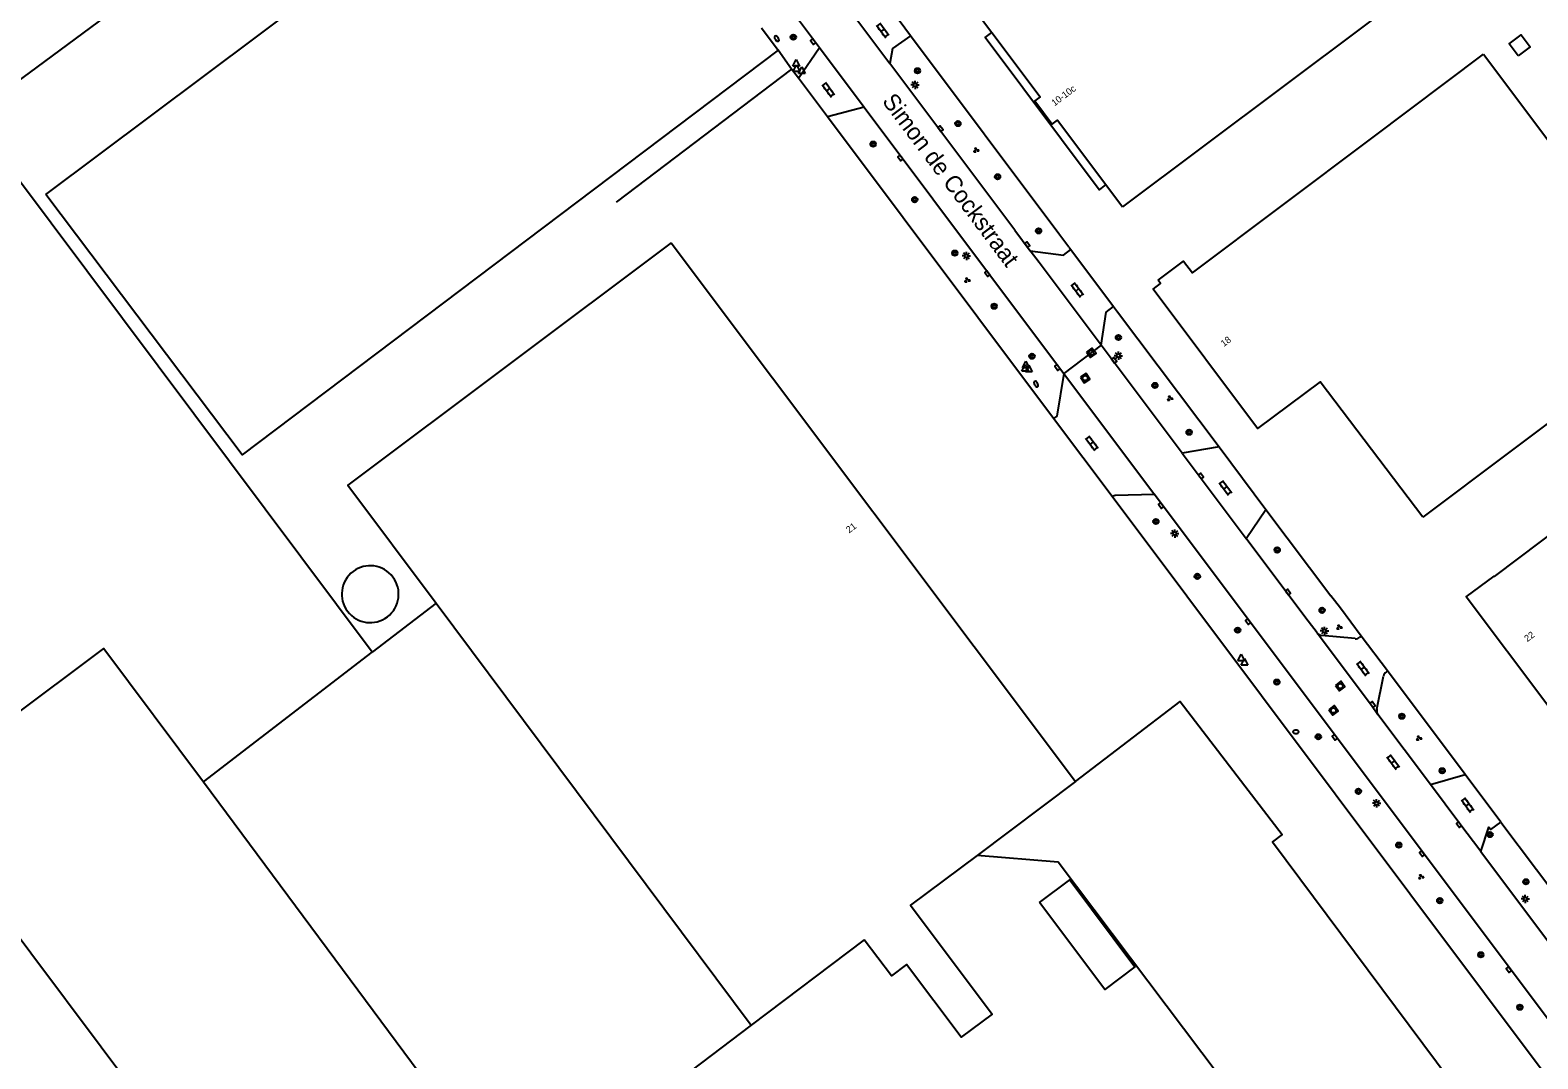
# Model space of a CAD drawing. Extents: x 130998 to 133001, y 398999 to 403002.
# Drawn here: x 131638.1 to 131862.2, y 400092.2 to 400245.1 of the extents above; entities that cross this region are included whole.
import ezdxf

# ---------------------------------------------------------------- set-up
doc = ezdxf.new("R2010")
doc.units = 0
for name, color, linetype in [('gg-afsc-hekwerk', 7, 'Continuous'), ('gg-anno-huisnummerreeks BGT', 7, 'Continuous'), ('gg-anno-openbare ruimte label', 7, 'Continuous'), ('gg-bbg-bijgebouw', 7, 'Continuous'), ('gg-bbg-gedigitaliseerde bebouwing', 7, 'Continuous'), ('gg-bbg-gedigitaliseerde bijgebouw', 7, 'Continuous'), ('gg-bbg-hoofdgebouw', 7, 'Continuous'), ('gg-bbg-lage trafo', 7, 'Continuous'), ('gg-bbg-luifel en loopbrug', 7, 'Continuous'), ('gg-bbg-onder overbouw', 7, 'Continuous'), ('gg-bbg-opslagtank', 7, 'Continuous'), ('gg-bbg-pand overbouw', 7, 'Continuous'), ('gg-bbg-tussenscheiding', 7, 'Continuous'), ('gg-knt-verharding', 7, 'Continuous'), ('gg-knt-verharding nz', 7, 'Continuous'), ('gt-grn-groengrens', 7, 'Continuous'), ('gt-grn-weggrens', 7, 'Continuous'), ('gt-symb-boom', 7, 'Continuous'), ('gt-symb-brandkraan', 7, 'Continuous'), ('gt-symb-groenvak', 7, 'Continuous'), ('gt-symb-klinker verharding', 7, 'Continuous'), ('gt-symb-kolk', 7, 'Continuous'), ('gt-symb-lichtmast', 7, 'Continuous'), ('gt-symb-rioolschacht', 7, 'Continuous'), ('gt-symb-waterafsluiter', 7, 'Continuous')]:
    doc.layers.add(name, color=color, linetype=linetype)

# ---------------------------------------------------------------- blocks, each defined once
blk = doc.blocks.new('gt0-LMAST')
at = {"layer": 'gt-symb-lichtmast'}
for p, q in [((-0.18, 0.17), (-0.45, 0.44)), ((-0.01, 0.25), (-0.01, 0.62)), ((0.17, 0.17), (0.44, 0.44)), ((-0.26, 0), (-0.63, 0)), ((-0.18, -0.18), (-0.45, -0.45)), ((-0.01, -0.25), (-0.01, -0.63)), ((0.44, -0.45), (0.17, -0.18)), ((0.24, 0), (0.62, 0))]:
    blk.add_line(p, q, dxfattribs=at)
blk.add_circle((-0.01, 0), 0.25, dxfattribs=at)
blk = doc.blocks.new('gt0-BOOM')
at = {"layer": 'gt-symb-boom'}
for radius in [0.4, 0.2]:
    blk.add_circle((0, 0), radius, dxfattribs=at)
blk = doc.blocks.new('gt0-GRVAK')
at = {"layer": 'gt-symb-groenvak'}
for p, q in [((-0.11, 0.19), (-0.23, 0.24)), ((-0.18, 0.15), (0.09, 0.15)), ((-0.09, 0.21), (-0.16, 0.32)), ((-0.05, 0.21), (-0.05, 0.39)), ((0, 0.21), (0.06, 0.32)), ((0.01, 0.19), (0.13, 0.24)), ((0.26, -0.05), (0.2, 0.06)), ((0.3, -0.05), (0.3, 0.13)), ((0.35, -0.05), (0.41, 0.06)), ((-0.24, -0.23), (-0.36, -0.18)), ((-0.32, -0.26), (-0.05, -0.26)), ((-0.23, -0.21), (-0.29, -0.09)), ((-0.18, -0.2), (-0.18, -0.02)), ((-0.14, -0.21), (-0.07, -0.09)), ((-0.12, -0.23), (0, -0.18)), ((0.24, -0.07), (0.12, -0.02)), ((0.17, -0.11), (0.44, -0.11)), ((0.37, -0.07), (0.49, -0.02))]:
    blk.add_line(p, q, dxfattribs=at)
blk = doc.blocks.new('gt0-KOLK')
at = {"layer": 'gt-symb-kolk'}
blk.add_lwpolyline([(0, 0), (0.37, 0), (0.37, 0.4), (-0.38, 0.4), (-0.38, 0), (0, 0)], dxfattribs=at)
blk = doc.blocks.new('gt0-KL1')
at = {"layer": 'gt-symb-klinker verharding'}
for p, q in [((-1.15, 0.3), (1.15, 0.3)), ((-1, -0.3), (-1, 0.3)), ((-0.5, 0.3), (-0.5, 0.45)), ((0, -0.3), (0, 0.3)), ((0.5, 0.3), (0.5, 0.45)), ((1, -0.3), (1, 0.3)), ((-1.15, -0.3), (1.15, -0.3)), ((-0.5, -0.45), (-0.5, -0.3)), ((0.5, -0.45), (0.5, -0.3))]:
    blk.add_line(p, q, dxfattribs=at)
blk = doc.blocks.new('gt0-RS')
at = {"layer": 'gt-symb-rioolschacht'}
blk.add_lwpolyline([(-0.5, -0.5), (0.5, -0.5), (0.5, 0.5), (-0.5, 0.5)], close=True, dxfattribs=at)
blk.add_circle((0, 0), 0.375, dxfattribs=at)
blk = doc.blocks.new('gt0-WAFSL')
at = {"layer": 'gt-symb-waterafsluiter'}
for p, q in [((-0.5, -0.33), (0, 0.67)), ((0, 0.67), (0.5, -0.33)), ((0.5, -0.33), (-0.5, -0.33))]:
    blk.add_line(p, q, dxfattribs=at)
blk = doc.blocks.new('gt0-BR')
at = {"layer": 'gt-symb-brandkraan'}
for centre, radius, start, end in [((-0.24, 0), 0.206, 107.5669, 252.4331), ((0.6, -2.66), 3, 106.892, 107.5669), ((0, -0.69), 0.938, 73.108, 106.892), ((-0.6, -2.66), 3, 72.4331, 73.108), ((0.24, 0), 0.206, 287.567, 72.4331), ((0.6, 2.66), 3, 252.4331, 253.108), ((0, 0.69), 0.938, 253.108, 286.8921), ((-0.6, 2.66), 3, 286.8921, 287.567)]:
    blk.add_arc(centre, radius, start, end, dxfattribs=at)

msp = doc.modelspace()

# ---------------------------------------------------------------- linework, layer by layer
at = {"layer": 'gg-afsc-hekwerk'}
for p, q in [((131768.95, 400244.26), (131765.39, 400249.02)), ((131791, 400214.85), (131768.95, 400244.26)), ((131751.26, 400239.31), (131725.17, 400219.55)), ((131752.26, 400237.98), (131751.26, 400239.31)), ((131756.57, 400232.24), (131752.26, 400237.98)), ((131790.18, 400187.41), (131756.57, 400232.24)), ((131792.49, 400212.88), (131791, 400214.85)), ((131792.49, 400212.88), (131792.58, 400212.76)), ((131792.58, 400212.76), (131792.78, 400212.5)), ((131792.78, 400212.5), (131799.13, 400204.04)), ((131799.13, 400204.04), (131799.72, 400203.26)), ((131799.72, 400203.26), (131814.8, 400183.17)), ((131798.9, 400175.78), (131790.18, 400187.41)), ((131814.8, 400183.17), (131821.77, 400173.88)), ((131868.24, 400083.3), (131798.9, 400175.78)), ((131821.77, 400173.88), (131831.42, 400161.03)), ((131839.84, 400149.87), (131835.95, 400155.05)), ((131851.38, 400134.49), (131839.84, 400149.87)), ((131856.69, 400127.41), (131851.38, 400134.49)), ((131856.69, 400127.41), (131882.12, 400093.51))]:
    msp.add_line(p, q, dxfattribs=at)
msp.add_lwpolyline([(131835.95, 400155.05), (131832.86, 400159.18), (131831.42, 400161.03)], dxfattribs=at)
at = {"layer": 'gg-bbg-bijgebouw'}
msp.add_line((131698.42, 400159.94), (131688.88, 400152.67), dxfattribs=at)
for points in [[(131793.46, 400133.43), (131809.03, 400145.34), (131824.16, 400125.56), (131822.76, 400124.48), (131855.25, 400080.89), (131833.58, 400064.79)], [(131833.58, 400064.79), (131790.9, 400121.47), (131778.82, 400122.42)]]:
    msp.add_lwpolyline(points, dxfattribs=at)
at = {"layer": 'gg-bbg-gedigitaliseerde bebouwing'}
for p, q in [((131837.53, 400229.07), (131854.12, 400241.52)), ((131762.06, 400109.91), (131745.26, 400097.23))]:
    msp.add_line(p, q, dxfattribs=at)
for points in [[(131628.44, 400294.03), (131658.23, 400253.81), (131605.4, 400214.8), (131587.94, 400238.78), (131588.21, 400240.77), (131586.22, 400243.44), (131584.22, 400243.78), (131573.46, 400258.26)], [(131771.34, 400257.67), (131812.11, 400288.25), (131831.19, 400262.8), (131838.38, 400268.19), (131848.41, 400254.82), (131800.44, 400218.84)], [(131749.28, 400242.16), (131669.56, 400182), (131640.39, 400220.67)], [(131854.12, 400241.52), (131883.88, 400201.87), (131845.08, 400172.72)], [(131805.75, 400207.96), (131809.5, 400210.8), (131810.83, 400209.03), (131837.53, 400229.07)]]:
    msp.add_lwpolyline(points, dxfattribs=at)
at = {"layer": 'gg-bbg-gedigitaliseerde bijgebouw'}
msp.add_line((131745.26, 400097.23), (131710.3, 400070.84), dxfattribs=at)
at = {"layer": 'gg-bbg-hoofdgebouw'}
for p, q in [((131640.39, 400220.67), (131720.31, 400280.55)), ((131771.34, 400257.67), (131781.01, 400244.78)), ((131746.8, 400245.44), (131749.28, 400242.16)), ((131797.95, 400222.16), (131800.44, 400218.84)), ((131733.34, 400213.5), (131793.46, 400133.43)), ((131627.4, 400122.3), (131698.55, 400027.36))]:
    msp.add_line(p, q, dxfattribs=at)
for points in [[(131688.88, 400152.67), (131630.52, 400230.58), (131552.5, 400172.16)], [(131733.34, 400213.5), (131685.27, 400177.49), (131698.42, 400159.94)], [(131845.08, 400172.72), (131829.82, 400192.86), (131820.54, 400185.93), (131805.01, 400206.62), (131806.11, 400207.47), (131805.75, 400207.96)], [(131863.68, 400144.72), (131851.53, 400160.88), (131855.7, 400163.98), (131855.74, 400163.92), (131883.71, 400184.96)], [(131778.82, 400122.42), (131768.94, 400115.04), (131781.06, 400098.88), (131776.48, 400095.45), (131768.34, 400106.23), (131766.12, 400104.55), (131762.06, 400109.91)]]:
    msp.add_lwpolyline(points, dxfattribs=at)
at = {"layer": 'gg-bbg-lage trafo'}
msp.add_lwpolyline([(131859.28, 400241.29), (131857.94, 400243.06), (131859.71, 400244.41), (131861.05, 400242.64), (131859.28, 400241.29)], dxfattribs=at)
at = {"layer": 'gg-bbg-luifel en loopbrug'}
msp.add_lwpolyline([(131788.12, 400115.45), (131792.61, 400118.82), (131802.3, 400105.91), (131797.8, 400102.54), (131788.12, 400115.45)], dxfattribs=at)
at = {"layer": 'gg-bbg-onder overbouw'}
msp.add_lwpolyline([(131781.01, 400244.78), (131788.2, 400235.19), (131787.4, 400234.59), (131789.98, 400231.13), (131790.78, 400231.73), (131797.95, 400222.16)], dxfattribs=at)
at = {"layer": 'gg-bbg-opslagtank'}
for start, end in [(42.8913, 222.8913), (222.8913, 42.8913)]:
    msp.add_arc((131688.61, 400161.28), 4.23, start, end, dxfattribs=at)
at = {"layer": 'gg-bbg-pand overbouw'}
msp.add_lwpolyline([(131797.95, 400222.16), (131796.98, 400221.4), (131780.01, 400244.02), (131781.01, 400244.78)], dxfattribs=at)
at = {"layer": 'gg-bbg-tussenscheiding'}
for p, q in [((131698.42, 400159.94), (131745.26, 400097.23)), ((131663.8, 400133.37), (131688.88, 400152.67)), ((131663.8, 400133.37), (131710.3, 400070.84)), ((131793.46, 400133.43), (131778.82, 400122.42))]:
    msp.add_line(p, q, dxfattribs=at)
msp.add_lwpolyline([(131627.4, 400122.3), (131620.3, 400131.77), (131649.03, 400153.19), (131663.8, 400133.37)], dxfattribs=at)
at = {"layer": 'gg-knt-verharding'}
for p, q in [((131751.52, 400247.67), (131755.38, 400242.53)), ((131752.26, 400237.98), (131755.38, 400242.53)), ((131784.42, 400215.4), (131765.84, 400240.17)), ((131762.02, 400233.67), (131756.57, 400232.24)), ((131762.02, 400233.67), (131782.47, 400206.41)), ((131784.42, 400215.4), (131786.73, 400212.33)), ((131782.47, 400206.41), (131791.72, 400194.07)), ((131799.04, 400195.93), (131797.27, 400198.28)), ((131809.3, 400182.25), (131799.04, 400195.93)), ((131814.8, 400183.17), (131809.3, 400182.25)), ((131870.35, 400089.18), (131805.2, 400176.09)), ((131818.83, 400169.54), (131821.77, 400173.88)), ((131829.37, 400155.52), (131828.07, 400157.29)), ((131835.03, 400154.67), (131830.04, 400155.16)), ((131835.95, 400155.05), (131835.74, 400154.89)), ((131838.27, 400144.18), (131839.24, 400149.09)), ((131839.66, 400149.71), (131839.84, 400149.87)), ((131846.26, 400132.99), (131838.42, 400143.42)), ((131846.26, 400132.99), (131851.38, 400134.49)), ((131853.72, 400123.04), (131865.43, 400107.43))]:
    msp.add_line(p, q, dxfattribs=at)
for points in [[(131768.95, 400244.26), (131766.23, 400242.4), (131765.84, 400240.17)], [(131786.73, 400212.33), (131791.67, 400211.67), (131792.78, 400212.5)], [(131797.27, 400198.28), (131798.02, 400203.2), (131799.13, 400204.04)], [(131791.72, 400194.07), (131790.67, 400187.76), (131790.18, 400187.41)], [(131805.2, 400176.09), (131799.34, 400175.97), (131798.9, 400175.78)], [(131828.07, 400157.29), (131827.12, 400158.49), (131818.83, 400169.54)], [(131853.72, 400123.04), (131854.89, 400126.64), (131855.2, 400126.28), (131856.69, 400127.41)]]:
    msp.add_lwpolyline(points, dxfattribs=at)
for centre, radius, start, end in [((131830.24, 400156.35), 1.21, 223.5305, 260.2358), ((131835.15, 400155.52), 0.865, 261.8385, 312.9428), ((131840.17, 400148.92), 0.939, 122.4224, 169.9032), ((131839.28, 400143.98), 1.03, 168.44, 213.2039)]:
    msp.add_arc(centre, radius, start, end, dxfattribs=at)
at = {"layer": 'gg-knt-verharding nz'}
for p, q in [((131760.34, 400247.5), (131765.84, 400240.17)), ((131755.38, 400242.53), (131762.02, 400233.67)), ((131788.04, 400210.58), (131786.73, 400212.33)), ((131797.27, 400198.28), (131788.04, 400210.58)), ((131791.72, 400194.07), (131805.2, 400176.09)), ((131809.3, 400182.25), (131818.83, 400169.54))]:
    msp.add_line(p, q, dxfattribs=at)
for points in [[(131829.37, 400155.52), (131837.46, 400144.76), (131838.42, 400143.42)], [(131853.72, 400123.04), (131850.62, 400127.16), (131846.26, 400132.99)]]:
    msp.add_lwpolyline(points, dxfattribs=at)
at = {"layer": 'gt-grn-groengrens'}
msp.add_line((131751.26, 400239.31), (131749.28, 400242.16), dxfattribs=at)
at = {"layer": 'gt-grn-weggrens'}
msp.add_line((131797.27, 400198.28), (131791.72, 400194.07), dxfattribs=at)

# ---------------------------------------------------------------- block references
at = {"layer": 'gt-symb-boom'}
for p in [(131751.51, 400244.07), (131769.97, 400239.07), (131775.98, 400231.22), (131763.37, 400228.17), (131781.88, 400223.33), (131769.56, 400219.92), (131787.98, 400215.28), (131775.52, 400211.97), (131781.37, 400204.08), (131799.84, 400199.43), (131786.99, 400196.64), (131805.27, 400192.3), (131810.35, 400185.34), (131805.42, 400172.08), (131823.45, 400167.85), (131811.57, 400163.93), (131830.12, 400158.88), (131817.57, 400155.93), (131841.98, 400143.14), (131847.98, 400135.04), (131835.52, 400131.98), (131855.08, 400125.55), (131841.52, 400123.98), (131860.42, 400118.53), (131847.62, 400115.73), (131853.72, 400107.68), (131859.52, 400099.89)]:
    msp.add_blockref('gt0-BOOM', p, dxfattribs=at)
for p, rotation in [((131823.4, 400148.22), 127.156374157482), ((131829.56, 400140.09), 127.15637415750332)]:
    msp.add_blockref('gt0-BOOM', p, dxfattribs=dict(at, rotation=rotation))
at = {"layer": 'gt-symb-brandkraan'}
for p, rotation in [((131749.04, 400243.85), 126.91570677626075), ((131787.6, 400192.51), 116.74442020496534)]:
    msp.add_blockref('gt0-BR', p, dxfattribs=dict(at, rotation=rotation))
msp.add_blockref('gt0-BR', (131826.23, 400140.82), dxfattribs=at)
at = {"layer": 'gt-symb-groenvak'}
for p in [(131778.67, 400227.29), (131777.34, 400207.98), (131807.48, 400190.4), (131832.65, 400156.38), (131844.49, 400139.88), (131844.81, 400119.28)]:
    msp.add_blockref('gt0-GRVAK', p, dxfattribs=at)
at = {"layer": 'gt-symb-klinker verharding'}
for p, rotation in [((131764.8, 400245.09), -53.130102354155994), ((131756.72, 400236.26), -53.130102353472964), ((131793.73, 400206.52), -53.130102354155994), ((131795.9, 400183.72), -53.130102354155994), ((131815.75, 400177.09), -53.130102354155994), ((131836.19, 400150.25), -53.70304105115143), ((131840.69, 400136.34), -53.70304105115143), ((131851.75, 400129.94), -53.70304104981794)]:
    msp.add_blockref('gt0-KL1', p, dxfattribs=dict(at, rotation=rotation))
at = {"layer": 'gt-symb-kolk'}
for p, rotation in [((131754.62, 400243.52), 126.45721008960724), ((131773.22, 400230.34), -52.84362584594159), ((131767.58, 400226.25), 126.86989764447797), ((131786.14, 400213.13), -52.969610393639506), ((131780.5, 400209.03), 126.95012773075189), ((131790.95, 400195.09), 126.86989764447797), ((131799.04, 400195.93), -53.130102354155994), ((131811.96, 400178.71), -53.130102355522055), ((131806.33, 400174.58), 126.37706752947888), ((131824.9, 400161.46), -53.290465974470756), ((131819.27, 400157.33), 126.37706752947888), ((131837.46, 400144.76), -53.049872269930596), ((131832.16, 400140.12), 126.50328298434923), ((131850.62, 400127.16), 127.03038960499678), ((131845.12, 400122.84), 126.25075582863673), ((131858.03, 400105.61), 126.62940108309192)]:
    msp.add_blockref('gt0-KOLK', p, dxfattribs=dict(at, rotation=rotation))
at = {"layer": 'gt-symb-lichtmast'}
for p in [(131769.61, 400236.98), (131777.25, 400211.56), (131799.85, 400196.73), (131808.22, 400170.29), (131830.48, 400155.82), (131838.22, 400130.2), (131860.34, 400115.98)]:
    msp.add_blockref('gt0-LMAST', p, dxfattribs=at)
at = {"layer": 'gt-symb-rioolschacht'}
for p, rotation in [((131795.81, 400197.16), -53.21030035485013), ((131794.89, 400193.39), -58.45632657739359), ((131832.82, 400147.63), -53.13010235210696), ((131831.8, 400144.01), -52.763341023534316)]:
    msp.add_blockref('gt0-RS', p, dxfattribs=dict(at, rotation=rotation))
at = {"layer": 'gt-symb-waterafsluiter'}
for p in [(131751.95, 400240.07), (131752, 400239.28), (131752.76, 400238.98), (131785.97, 400194.74), (131786.08, 400195.25), (131786.51, 400194.65), (131818.1, 400151.7), (131818.57, 400151.07)]:
    msp.add_blockref('gt0-WAFSL', p, dxfattribs=at)

# ---------------------------------------------------------------- texts
at = {"layer": 'gg-anno-huisnummerreeks BGT'}
for s, rotation, p in [('10-10c', 36.7, (131790.34, 400233.77)), ('18', 36.9, (131815.51, 400198)), ('21', 36.9, (131759.81, 400170.3)), ('22', 37, (131860.63, 400154.14))]:
    msp.add_text(s, height=1, rotation=rotation, dxfattribs=at).set_placement(p)
at = {"layer": 'gg-anno-openbare ruimte label'}
msp.add_text('Simon de Cockstraat', height=2.5, rotation=306.9, dxfattribs=at).set_placement((131764.61, 400234.53))

doc.saveas('drawing.dxf')
